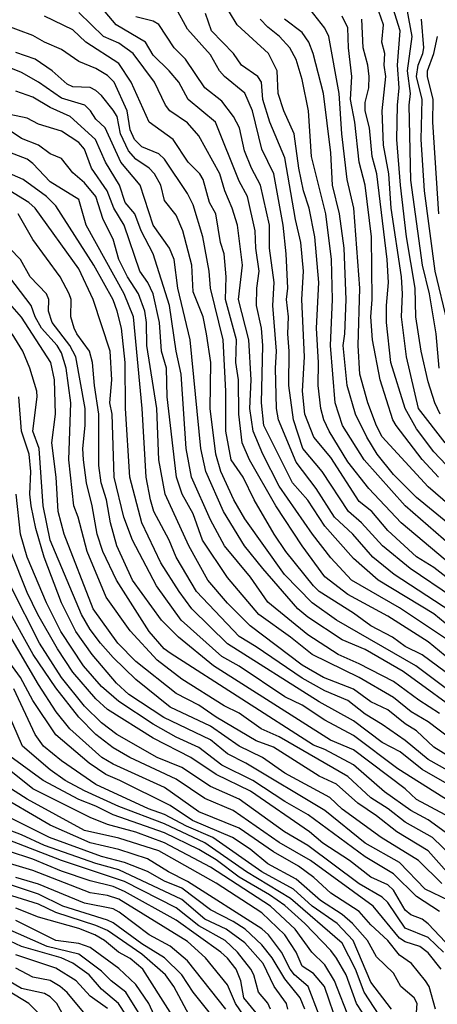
# Model space of a CAD drawing. Header units: metres. Extents: x -51132 to -49532, y -231222 to -229437.
# Tile 361 of 656: x -50688 to -50651, y -229965 to -229879. Entities that reach past the tile are written whole.
import ezdxf

# ---------------------------------------------------------------- set-up
doc = ezdxf.new("R2010")
doc.units = ezdxf.units.M
for name, color, linetype in [('CONTOUR_HALF', 8, 'Continuous'), ('CONTOUR_INDEX', 1, 'Continuous'), ('CONTOUR_INTER', 3, 'Continuous')]:
    doc.layers.add(name, color=color, linetype=linetype)

msp = doc.modelspace()

# ---------------------------------------------------------------- linework, layer by layer
at = {"layer": 'CONTOUR_HALF'}
for points, elevation in [([(-50649.08, -229922.205), (-50652.08, -229919.608), (-50656.08, -229915.237), (-50656.58, -229914.269), (-50657.33, -229912.259), (-50658.027, -229909.759), (-50658.168, -229907.259), (-50658.041, -229902.259), (-50658.551, -229895.259), (-50659.127, -229892.759), (-50659.618, -229888.759), (-50659.825, -229885.259), (-50660.739, -229880.259), (-50661.08, -229879.55), (-50663.639, -229876.259)], 64.5), ([(-50651.027, -229913.259), (-50651.497, -229912.259), (-50652.08, -229910.447), (-50652.681, -229907.759), (-50653.159, -229904.759), (-50653.216, -229902.259), (-50653.967, -229897.759), (-50654.486, -229893.259), (-50654.806, -229889.259), (-50654.757, -229886.259), (-50654.604, -229884.759), (-50654.737, -229882.759), (-50654.512, -229879.759), (-50655.446, -229876.759)], 66.5), ([(-50643.58, -229937.533), (-50654.58, -229930.197), (-50658.771, -229927.759), (-50660.58, -229925.817), (-50662.171, -229923.759), (-50665.08, -229919.563), (-50666.509, -229916.759), (-50667.335, -229914.759), (-50667.627, -229912.759), (-50667.53, -229910.259), (-50667.72, -229906.759), (-50668.618, -229903.259), (-50668.277, -229900.259), (-50668.715, -229896.759), (-50669.168, -229895.259), (-50669.83, -229893.759), (-50670.25, -229892.259), (-50672.08, -229888.943), (-50673.08, -229887.799), (-50674.632, -229886.759), (-50675.002, -229886.259), (-50675.965, -229884.259), (-50677.815, -229881.759), (-50679.08, -229880.849), (-50680.421, -229880.259), (-50682.58, -229878.182)], 60.5), ([(-50649.58, -229928.191), (-50651.58, -229926.652), (-50653.08, -229925.729), (-50655.58, -229923.435), (-50656.977, -229921.759), (-50658.08, -229920.897), (-50660.58, -229917.059), (-50662.038, -229915.259), (-50662.841, -229913.259), (-50663.048, -229911.259), (-50662.878, -229908.259), (-50663.107, -229903.259), (-50662.958, -229900.759), (-50663.182, -229898.259), (-50663.664, -229896.259), (-50664.58, -229890.86), (-50665.895, -229887.759), (-50666.511, -229885.759), (-50666.617, -229884.259), (-50666.949, -229883.759), (-50668.374, -229882.759), (-50669.078, -229881.759), (-50670.999, -229879.759), (-50671.516, -229878.259)], 62.5), ([(-50648.58, -229937.251), (-50652.58, -229934.294), (-50654.08, -229933.55), (-50655.176, -229932.759), (-50657.08, -229931.752), (-50658.58, -229930.661), (-50661.58, -229928.769), (-50662.086, -229928.259), (-50664.495, -229925.259), (-50665.518, -229923.759), (-50667.261, -229920.759), (-50668.218, -229918.759), (-50669.277, -229917.259), (-50669.721, -229914.759), (-50669.725, -229911.259), (-50669.954, -229906.759), (-50671.062, -229902.259), (-50671.199, -229900.759), (-50671.731, -229897.759), (-50672.58, -229894.967), (-50673.08, -229893.973), (-50675.08, -229890.977), (-50675.58, -229890.526), (-50677.08, -229889.905), (-50677.717, -229889.259), (-50678.08, -229888.415), (-50678.337, -229886.759), (-50679.491, -229884.259), (-50680.08, -229883.665), (-50681.08, -229883.066), (-50682.58, -229882.458), (-50684.08, -229881.398), (-50685.58, -229880.774), (-50686.58, -229880.191), (-50689.08, -229879.249)], 59.5), ([(-50650.08, -229930.518), (-50655.04, -229927.259), (-50656.902, -229925.759), (-50658.644, -229923.759), (-50660.237, -229922.259), (-50661.849, -229919.759), (-50663.58, -229917.455), (-50665.129, -229913.759), (-50665.301, -229912.759), (-50665.396, -229909.259), (-50665.302, -229907.759), (-50665.62, -229903.759), (-50665.526, -229901.759), (-50665.914, -229898.759), (-50665.933, -229896.759), (-50666.701, -229893.259), (-50667.5, -229891.759), (-50668.099, -229890.259), (-50668.552, -229888.259), (-50669.056, -229887.259), (-50670.08, -229885.922), (-50671.58, -229884.753), (-50673.261, -229882.259), (-50674.252, -229881.259), (-50675.58, -229879.221), (-50676.08, -229878.93), (-50677.58, -229878.536)], 61.5), ([(-50650.056, -229924.759), (-50654.08, -229921.26), (-50657.663, -229917.259), (-50659.553, -229914.259), (-50660.197, -229912.259), (-50660.59, -229907.259), (-50660.406, -229903.259), (-50660.498, -229899.759), (-50660.996, -229895.759), (-50662.257, -229890.759), (-50662.502, -229886.759), (-50663.08, -229884.029), (-50663.58, -229882.262), (-50664.147, -229881.259), (-50665.037, -229880.259), (-50666.08, -229879.464), (-50666.728, -229878.759)], 63.5), ([(-50649.954, -229918.259), (-50651.58, -229916.558), (-50653.08, -229914.554), (-50654.069, -229912.759), (-50655.339, -229908.759), (-50655.713, -229905.259), (-50655.72, -229903.759), (-50655.532, -229901.759), (-50655.655, -229899.759), (-50656.538, -229892.259), (-50656.961, -229890.759), (-50657.185, -229888.259), (-50657.577, -229886.759), (-50657.58, -229886.045), (-50657.255, -229884.759), (-50657.207, -229883.759), (-50657.329, -229882.759), (-50657.746, -229881.259), (-50657.873, -229878.759)], 65.5), ([(-50650.38, -229905.259), (-50651.467, -229900.759), (-50652.396, -229893.759), (-50652.669, -229889.259), (-50652.579, -229885.759), (-50653.074, -229883.759), (-50652.954, -229882.759), (-50652.52, -229881.759), (-50652.434, -229881.259), (-50652.656, -229878.759)], 67.5), ([(-50648.58, -229939.877), (-50654.263, -229935.759), (-50657.58, -229933.837), (-50659.58, -229932.971), (-50662.58, -229931.001), (-50663.436, -229930.259), (-50666.517, -229926.759), (-50668.1, -229924.759), (-50669.927, -229921.759), (-50671.489, -229918.259), (-50671.926, -229916.259), (-50672.841, -229906.759), (-50673.914, -229902.259), (-50674.242, -229899.759), (-50674.656, -229898.759), (-50676.083, -229896.759), (-50677.213, -229893.259), (-50678.9, -229891.259), (-50680.263, -229888.259), (-50681.08, -229887.494), (-50681.541, -229886.759), (-50682.041, -229886.259), (-50684.08, -229885.657), (-50686.08, -229884.266), (-50687.58, -229883.423), (-50689.08, -229882.813)], 58.5), ([(-50649.08, -229942.413), (-50652.08, -229940.144), (-50653.54, -229939.259), (-50655.08, -229938.026), (-50658.08, -229936.276), (-50662.206, -229934.259), (-50664.08, -229932.745), (-50666.865, -229930.759), (-50669.58, -229927.547), (-50671.774, -229924.259), (-50672.58, -229921.961), (-50673.556, -229920.259), (-50674.053, -229918.759), (-50674.859, -229911.759), (-50674.927, -229909.259), (-50675.338, -229907.759), (-50675.537, -229905.259), (-50676.091, -229902.759), (-50676.532, -229901.759), (-50677.242, -229900.759), (-50678.616, -229896.759), (-50679.51, -229895.259), (-50680.106, -229893.759), (-50681.475, -229891.759), (-50682.08, -229890.105), (-50682.58, -229889.523), (-50684.08, -229888.551), (-50686.08, -229887.915), (-50687.08, -229887.398), (-50688.58, -229887.072)], 57.5), ([(-50647.917, -229945.759), (-50652.08, -229943.433), (-50654.08, -229941.765), (-50656.08, -229940.363), (-50657.58, -229939.488), (-50659.08, -229938.287), (-50661.08, -229937.429), (-50663.08, -229936.342), (-50667.08, -229933.588), (-50668.58, -229932.698), (-50672.309, -229928.759), (-50674.066, -229925.759), (-50674.683, -229924.259), (-50676.013, -229921.759), (-50676.319, -229920.759), (-50676.68, -229918.759), (-50677.052, -229912.759), (-50677.797, -229904.759), (-50678.625, -229902.759), (-50681.918, -229896.759), (-50682.58, -229894.521), (-50685.08, -229892.962), (-50686.58, -229891.351), (-50687.08, -229890.993), (-50688.58, -229890.399)], 56.5), ([(-50649.58, -229947.471), (-50654.721, -229944.259), (-50658.58, -229941.333), (-50661.08, -229939.996), (-50663.08, -229938.68), (-50664.58, -229937.949), (-50668.58, -229935.284), (-50670.08, -229934.443), (-50673.622, -229931.259), (-50675.796, -229928.259), (-50677.89, -229924.259), (-50678.648, -229922.259), (-50679.483, -229918.759), (-50679.661, -229913.259), (-50679.861, -229912.259), (-50679.691, -229910.259), (-50679.841, -229907.759), (-50681.324, -229903.259), (-50682.58, -229900.558), (-50686.389, -229895.259), (-50686.927, -229894.759), (-50688.58, -229893.762)], 55.5), ([(-50650.58, -229949.77), (-50652.08, -229948.695), (-50653.58, -229947.885), (-50655.886, -229946.259), (-50658.58, -229943.908), (-50661.08, -229942.557), (-50662.08, -229942.196), (-50674.58, -229934.151), (-50675.129, -229933.759), (-50676.439, -229932.259), (-50679.276, -229927.759), (-50680.474, -229925.259), (-50680.98, -229923.759), (-50681.4, -229921.259), (-50681.898, -229919.259), (-50682.168, -229917.259), (-50682.228, -229916.259), (-50682.011, -229914.259), (-50682.005, -229912.759), (-50682.821, -229908.259), (-50683.367, -229907.259), (-50684.891, -229905.259), (-50685.23, -229904.259), (-50685.18, -229903.259), (-50685.403, -229902.759), (-50686.82, -229901.259), (-50687.673, -229899.759), (-50688.58, -229898.775)], 54.5), ([(-50650.436, -229953.259), (-50652.08, -229951.406), (-50654.813, -229949.759), (-50656.58, -229948.353), (-50658.208, -229947.259), (-50660.08, -229945.585), (-50661.58, -229944.895), (-50665.58, -229942.356), (-50667.08, -229941.791), (-50670.58, -229939.728), (-50672.08, -229938.679), (-50674.08, -229937.659), (-50677.58, -229934.872), (-50679.174, -229933.259), (-50681.311, -229930.259), (-50683.859, -229923.759), (-50684.387, -229921.759), (-50684.543, -229918.759), (-50684.917, -229915.759), (-50684.603, -229913.259), (-50684.702, -229910.259), (-50685.022, -229908.759), (-50687.58, -229904.802), (-50688.58, -229903.636)], 53.5), ([(-50650.26, -229955.759), (-50652.333, -229954.759), (-50654.58, -229952.443), (-50657.557, -229950.759), (-50661.08, -229947.88), (-50667.98, -229943.759), (-50669.58, -229942.943), (-50671.08, -229941.713), (-50675.139, -229939.759), (-50678.202, -229937.759), (-50679.287, -229936.759), (-50681.419, -229934.259), (-50682.826, -229932.259), (-50684.091, -229929.759), (-50685.583, -229925.759), (-50686.309, -229923.259), (-50686.733, -229921.259), (-50686.849, -229920.259), (-50686.762, -229918.259), (-50686.895, -229916.759), (-50687.586, -229914.759), (-50687.805, -229911.759)], 52.5), ([(-50648.58, -229961.483), (-50652.08, -229957.787), (-50652.58, -229957.385), (-50653.58, -229957.011), (-50654.08, -229956.605), (-50655.08, -229954.861), (-50655.58, -229954.384), (-50657.08, -229953.722), (-50658.95, -229952.259), (-50661.259, -229950.759), (-50662.416, -229949.759), (-50667.58, -229946.205), (-50670.58, -229944.754), (-50672.782, -229943.259), (-50676.08, -229941.559), (-50680.08, -229939.062), (-50681.08, -229938.126), (-50683.08, -229935.797), (-50684.427, -229933.759), (-50686.142, -229930.759), (-50687.08, -229928.857), (-50688.519, -229925.259)], 51.5), ([(-50650.947, -229961.759), (-50652.08, -229960.319), (-50652.802, -229959.759), (-50654.08, -229959.357), (-50654.58, -229959.031), (-50656.878, -229956.259), (-50662.336, -229952.259), (-50665.08, -229950.676), (-50669.08, -229947.897), (-50671.58, -229946.838), (-50674.08, -229945.157), (-50678.117, -229943.259), (-50679.58, -229942.402), (-50681.08, -229941.237), (-50682.58, -229939.726), (-50684.58, -229937.162), (-50686.547, -229934.259), (-50688.759, -229930.259)], 50.5), ([(-50653.162, -229966.759), (-50653.015, -229964.759), (-50653.296, -229964.259), (-50654.466, -229963.259), (-50655.08, -229962.092), (-50656.58, -229960.677), (-50657.354, -229959.259), (-50658.679, -229957.759), (-50659.58, -229956.981), (-50661.467, -229955.759), (-50663.58, -229953.9), (-50666.08, -229952.556), (-50667.598, -229951.259), (-50669.139, -229950.259), (-50672.65, -229948.759), (-50674.58, -229947.466), (-50678.991, -229945.259), (-50680.217, -229944.759), (-50681.658, -229943.759), (-50684.58, -229941.288), (-50686.58, -229938.293), (-50687.652, -229936.259), (-50688.58, -229934.993)], 49.5), ([(-50656.35, -229965.759), (-50657.654, -229963.759), (-50658.404, -229961.759), (-50659.58, -229959.488), (-50664.08, -229955.584), (-50667.931, -229953.259), (-50671.58, -229950.705), (-50675.08, -229949.05), (-50679.08, -229947.543), (-50682.08, -229946.178), (-50683.776, -229945.259), (-50685.08, -229944.351), (-50687.479, -229942.259), (-50689.08, -229938.565)], 48.5), ([(-50658.876, -229966.259), (-50660.243, -229962.759), (-50661.08, -229961.383), (-50662.212, -229960.259), (-50663.675, -229958.259), (-50665.838, -229956.259), (-50671.08, -229952.843), (-50675.08, -229950.723), (-50677.58, -229949.791), (-50680.08, -229949.114), (-50681.58, -229948.512), (-50686.58, -229945.987), (-50689.384, -229943.759)], 47.5), ([(-50661.578, -229965.759), (-50662.534, -229963.259), (-50663.729, -229962.259), (-50664.11, -229961.759), (-50664.881, -229960.259), (-50666.012, -229958.759), (-50666.58, -229958.224), (-50673.08, -229954.084), (-50674.743, -229953.259), (-50676.58, -229952.127), (-50679.08, -229951.284), (-50681.58, -229950.709), (-50685.08, -229949.176), (-50690.065, -229946.259)], 46.5), ([(-50664.319, -229965.259), (-50664.438, -229964.759), (-50665.501, -229963.259), (-50666.484, -229961.259), (-50668.08, -229959.466), (-50669.709, -229958.259), (-50671.58, -229957.373), (-50673.58, -229955.66), (-50679.08, -229953.088), (-50681.08, -229952.527), (-50685.58, -229950.935), (-50687.58, -229950.003), (-50689.58, -229949.274)], 45.5), ([(-50667.08, -229965.563), (-50668.156, -229964.259), (-50668.423, -229962.759), (-50668.834, -229961.759), (-50669.58, -229960.805), (-50670.181, -229960.259), (-50674.08, -229957.458), (-50678.58, -229954.967), (-50679.58, -229954.531), (-50681.58, -229954.044), (-50684.08, -229953.18), (-50686.58, -229952.132), (-50690.871, -229950.759)], 44.5), ([(-50672.922, -229965.759), (-50674.265, -229963.259), (-50675.001, -229962.259), (-50677.08, -229960.449), (-50680.08, -229958.365), (-50681.08, -229957.934), (-50684.58, -229956.813), (-50686.08, -229956.063), (-50692.08, -229954.198)], 42.5), ([(-50669.731, -229965.259), (-50673.08, -229961.029), (-50674.58, -229959.737), (-50676.415, -229958.759), (-50679.05, -229956.759), (-50679.58, -229956.487), (-50682.08, -229955.981), (-50686.08, -229954.326), (-50688.08, -229953.755)], 43.5), ([(-50675.984, -229965.759), (-50676.456, -229964.759), (-50677.58, -229963.099), (-50679.08, -229961.681), (-50681.58, -229959.861), (-50682.58, -229959.503), (-50684.583, -229959.259), (-50688.08, -229957.488)], 41.5), ([(-50678.446, -229965.759), (-50679.093, -229964.759), (-50680.58, -229963.491), (-50681.653, -229962.259), (-50683.08, -229961.243), (-50684.098, -229960.759), (-50687.58, -229959.766), (-50689.58, -229958.836)], 40.5), ([(-50685.921, -229965.759), (-50686.926, -229964.759), (-50691.58, -229961.918)], 38.5), ([(-50681.58, -229966.221), (-50683.58, -229963.791), (-50684.189, -229963.259), (-50685.08, -229962.758), (-50686.58, -229962.463), (-50688.08, -229961.672)], 39.5)]:
    msp.add_lwpolyline(points, dxfattribs=dict(at, elevation=elevation))
at = {"layer": 'CONTOUR_INDEX'}
for points, elevation in [([(-50650.58, -229934.391), (-50652.08, -229933.147), (-50655.58, -229930.904), (-50659.08, -229929.012), (-50661.08, -229927.464), (-50663.08, -229924.753), (-50665.37, -229921.259), (-50667.657, -229917.259), (-50668.299, -229915.759), (-50668.594, -229913.259), (-50668.636, -229910.259), (-50668.865, -229908.759), (-50668.817, -229906.759), (-50669.763, -229903.259), (-50669.699, -229901.259), (-50669.877, -229899.259), (-50670.21, -229898.259), (-50670.606, -229895.759), (-50671.164, -229894.759), (-50671.715, -229892.759), (-50672.006, -229892.259), (-50673.025, -229891.259), (-50674.341, -229889.259), (-50676.428, -229887.759), (-50677.996, -229884.259), (-50679.08, -229882.619), (-50681.96, -229880.759), (-50683.08, -229879.699), (-50685.58, -229878.495)], 60), ([(-50651.179, -229918.759), (-50652.58, -229917.235), (-50654.866, -229914.259), (-50655.14, -229913.759), (-50656.246, -229910.259), (-50656.935, -229906.759), (-50657.074, -229904.759), (-50656.945, -229903.259), (-50657.013, -229897.759), (-50657.555, -229893.259), (-50658.105, -229891.259), (-50658.481, -229887.759), (-50658.851, -229885.759), (-50658.734, -229883.759), (-50659.025, -229881.259), (-50659.08, -229879.517), (-50659.58, -229878.492)], 65), ([(-50650.58, -229948.267), (-50653.08, -229946.938), (-50654.08, -229945.99), (-50658.58, -229942.588), (-50660.593, -229941.759), (-50670.797, -229935.259), (-50673.854, -229932.759), (-50675.347, -229931.259), (-50677.87, -229927.759), (-50679.261, -229924.759), (-50679.799, -229922.759), (-50680.153, -229920.759), (-50680.618, -229919.259), (-50680.821, -229917.759), (-50680.821, -229913.259), (-50681.206, -229910.759), (-50681.367, -229908.759), (-50681.644, -229907.759), (-50682.75, -229906.259), (-50682.965, -229905.759), (-50683.274, -229904.759), (-50683.246, -229903.259), (-50683.405, -229902.759), (-50684.198, -229901.259), (-50686.58, -229898.012), (-50687.879, -229895.759)], 55), ([(-50651.437, -229965.259), (-50651.976, -229963.259), (-50652.312, -229962.759), (-50653.509, -229961.259), (-50654.58, -229960.54), (-50655.585, -229959.259), (-50657.08, -229957.887), (-50658.08, -229956.724), (-50660.58, -229955.104), (-50662.041, -229953.759), (-50663.375, -229952.759), (-50665.58, -229951.494), (-50668.58, -229949.422), (-50672.08, -229948.019), (-50675.08, -229945.884), (-50679.58, -229943.857), (-50680.548, -229943.259), (-50683.361, -229940.759), (-50684.549, -229939.259), (-50686.08, -229936.882), (-50688.798, -229932.259)], 50), ([(-50665.84, -229965.259), (-50666.08, -229964.731), (-50666.881, -229963.759), (-50667.292, -229962.259), (-50667.555, -229961.759), (-50668.708, -229960.259), (-50669.804, -229959.259), (-50672.08, -229957.964), (-50674.08, -229956.399), (-50678.58, -229954.086), (-50684.08, -229952.256), (-50690.58, -229949.764)], 45), ([(-50680.08, -229965.183), (-50681.58, -229964.126), (-50682.791, -229962.759), (-50684.58, -229961.661), (-50688.08, -229960.511)], 40)]:
    msp.add_lwpolyline(points, dxfattribs=dict(at, elevation=elevation))
at = {"layer": 'CONTOUR_INTER'}
for points, elevation in [([(-50651.097, -229909.259), (-50651.366, -229906.259), (-50651.941, -229902.759), (-50652.548, -229900.259), (-50653.58, -229892.832), (-50653.733, -229886.259), (-50653.609, -229885.259), (-50653.867, -229883.259), (-50653.456, -229880.259), (-50654.116, -229876.759)], 67), ([(-50650.58, -229926), (-50654.414, -229922.759), (-50657.237, -229919.759), (-50659.08, -229917.415), (-50660.71, -229914.759), (-50661.185, -229913.759), (-50661.453, -229912.759), (-50661.677, -229910.759), (-50661.635, -229908.759), (-50661.804, -229905.759), (-50661.617, -229901.759), (-50661.966, -229897.759), (-50662.469, -229895.259), (-50662.941, -229893.759), (-50663.372, -229891.759), (-50663.771, -229888.759), (-50664.682, -229886.759), (-50665.174, -229885.259), (-50665.266, -229883.259), (-50666.001, -229881.759), (-50668.751, -229879.259), (-50670.08, -229877.004)], 63), ([(-50650.58, -229915.773), (-50652.905, -229912.759), (-50653.973, -229908.259), (-50654.407, -229904.759), (-50654.306, -229902.759), (-50654.386, -229901.259), (-50655.29, -229895.259), (-50655.497, -229892.259), (-50655.954, -229889.759), (-50656.097, -229886.759), (-50655.756, -229883.759), (-50655.902, -229882.759), (-50655.85, -229881.759), (-50656.099, -229880.759), (-50655.97, -229879.259), (-50656.58, -229877.512)], 66), ([(-50650.58, -229931.522), (-50651.58, -229930.706), (-50656.424, -229927.759), (-50658.58, -229925.876), (-50661.08, -229923.036), (-50662.58, -229920.784), (-50663.922, -229919.259), (-50666.405, -229914.259), (-50666.609, -229912.259), (-50666.492, -229907.259), (-50666.624, -229905.759), (-50667.068, -229903.759), (-50667.036, -229902.259), (-50666.811, -229900.759), (-50667.127, -229898.759), (-50667.173, -229897.259), (-50667.84, -229894.259), (-50668.58, -229892.919), (-50670.634, -229887.759), (-50673.012, -229885.759), (-50673.845, -229884.259), (-50674.672, -229883.259), (-50676.08, -229881.889), (-50676.76, -229880.759), (-50679.322, -229879.259), (-50680.58, -229877.743)], 61), ([(-50649.957, -229929.259), (-50653.631, -229926.759), (-50656.043, -229924.759), (-50657.884, -229922.759), (-50659.023, -229921.759), (-50661.31, -229918.259), (-50663.016, -229916.259), (-50663.813, -229913.759), (-50664.245, -229910.759), (-50664.196, -229907.759), (-50664.334, -229906.259), (-50664.274, -229904.759), (-50664.433, -229903.259), (-50664.327, -229902.259), (-50664.453, -229899.259), (-50664.73, -229896.759), (-50665.555, -229892.259), (-50666.58, -229890.11), (-50667.399, -229886.759), (-50668.08, -229885.22), (-50669.844, -229883.759), (-50670.284, -229883.259), (-50671.08, -229881.857), (-50673.08, -229879.621), (-50674.085, -229877.759)], 62), ([(-50648.08, -229924.658), (-50653.08, -229920.558), (-50655.08, -229918.546), (-50656.513, -229916.759), (-50657.434, -229915.259), (-50658.424, -229913.259), (-50659.148, -229910.759), (-50659.501, -229907.259), (-50659.352, -229906.259), (-50659.226, -229903.259), (-50659.412, -229898.759), (-50659.803, -229895.759), (-50660.414, -229893.259), (-50660.58, -229890.435), (-50661.216, -229885.259), (-50662.112, -229881.759), (-50662.48, -229880.759), (-50663.08, -229879.925), (-50664.603, -229878.759)], 64), ([(-50651.136, -229895.759), (-50651.665, -229887.759), (-50651.633, -229885.759), (-50652.121, -229883.759), (-50652.116, -229883.259), (-50651.564, -229881.759), (-50651.254, -229880.259)], 68), ([(-50649.08, -229938.301), (-50653.143, -229935.259), (-50660.08, -229931.274), (-50662.208, -229929.759), (-50664.607, -229927.259), (-50668.08, -229922.415), (-50669.03, -229920.759), (-50670.171, -229918.259), (-50670.602, -229916.759), (-50671.096, -229912.759), (-50671.041, -229908.759), (-50671.408, -229906.259), (-50671.727, -229904.759), (-50672.58, -229902.566), (-50672.715, -229900.259), (-50673.482, -229897.259), (-50674.08, -229895.876), (-50675.08, -229894.585), (-50675.423, -229893.259), (-50675.956, -229892.259), (-50676.434, -229891.759), (-50677.58, -229890.979), (-50678.24, -229890.259), (-50678.917, -229888.759), (-50679.226, -229887.259), (-50679.58, -229886.701), (-50680.58, -229885.418), (-50681.08, -229884.992), (-50681.58, -229884.736), (-50683.08, -229884.651), (-50683.58, -229884.429), (-50684.885, -229883.259), (-50686.378, -229882.259), (-50688.08, -229881.659)], 59), ([(-50651.08, -229939.417), (-50652.896, -229938.259), (-50655.08, -229936.621), (-50658.08, -229935.07), (-50659.929, -229934.259), (-50662.58, -229932.549), (-50666.08, -229929.702), (-50667.58, -229927.508), (-50669.847, -229924.759), (-50671.08, -229922.494), (-50672.74, -229918.759), (-50673.198, -229916.259), (-50673.644, -229909.759), (-50674.084, -229907.759), (-50674.647, -229903.759), (-50676.075, -229899.259), (-50677.122, -229897.259), (-50677.681, -229895.759), (-50678.536, -229894.759), (-50679.02, -229893.259), (-50680.249, -229891.259), (-50681.116, -229889.259), (-50683.339, -229887.259), (-50685.08, -229886.471), (-50686.58, -229885.562), (-50688.08, -229885.054)], 58), ([(-50647.58, -229944.821), (-50651.58, -229942.371), (-50653.08, -229940.923), (-50654.08, -229940.323), (-50655.58, -229939.096), (-50657.08, -229938.405), (-50658.58, -229937.285), (-50661.212, -229936.259), (-50663.08, -229935.187), (-50667.607, -229931.759), (-50669.58, -229929.784), (-50671.305, -229927.759), (-50672.977, -229924.759), (-50675.021, -229920.259), (-50675.578, -229917.259), (-50675.765, -229912.759), (-50676.631, -229907.259), (-50676.653, -229905.259), (-50676.806, -229904.259), (-50677.35, -229902.759), (-50678.332, -229901.259), (-50679.08, -229899.759), (-50679.58, -229897.961), (-50680.435, -229896.259), (-50681.08, -229894.232), (-50682.08, -229893.039), (-50683.08, -229892.165), (-50684.08, -229890.927), (-50685.08, -229890.53), (-50686.08, -229889.755), (-50687.58, -229889.185), (-50689.08, -229888.17)], 57), ([(-50648.58, -229946.597), (-50652.58, -229944.322), (-50654.501, -229942.759), (-50656.08, -229941.939), (-50658.58, -229940.062), (-50661.58, -229938.409), (-50669.58, -229933.339), (-50672.696, -229930.259), (-50673.818, -229928.759), (-50675.401, -229926.259), (-50677.072, -229922.759), (-50678.126, -229918.759), (-50678.482, -229912.759), (-50678.523, -229908.759), (-50678.855, -229905.759), (-50679.211, -229904.259), (-50679.58, -229903.286), (-50681.269, -229900.259), (-50684.58, -229895.07), (-50685.405, -229894.259), (-50687.421, -229892.759), (-50689.58, -229891.826)], 56), ([(-50649.095, -229952.759), (-50651.684, -229950.259), (-50654.08, -229948.924), (-50655.57, -229947.759), (-50657.08, -229946.776), (-50659.08, -229944.919), (-50665.08, -229941.463), (-50666.651, -229940.759), (-50668.58, -229939.397), (-50669.872, -229938.759), (-50673.58, -229936.42), (-50675.729, -229934.759), (-50678.08, -229932.195), (-50680.19, -229929.259), (-50681.848, -229925.259), (-50682.622, -229922.259), (-50683.006, -229921.259), (-50683.437, -229917.259), (-50683.277, -229912.259), (-50683.667, -229909.259), (-50684.08, -229907.912), (-50684.463, -229907.259), (-50685.833, -229905.759), (-50686.373, -229904.759), (-50686.727, -229903.759), (-50688.58, -229901.324)], 54), ([(-50650.869, -229954.259), (-50652.909, -229952.259), (-50656.185, -229950.259), (-50659.58, -229947.76), (-50660.665, -229946.759), (-50664.58, -229944.641), (-50666.541, -229943.259), (-50668.57, -229942.259), (-50671.08, -229940.537), (-50674.58, -229938.849), (-50677.58, -229936.458), (-50679.58, -229934.517), (-50680.686, -229933.259), (-50681.58, -229932.07), (-50682.347, -229930.759), (-50685.065, -229924.259), (-50685.677, -229921.259), (-50686.033, -229916.259), (-50686.576, -229914.759), (-50686.2, -229911.759), (-50686.237, -229911.259), (-50686.835, -229909.259), (-50687.463, -229907.759), (-50688.376, -229906.259)], 53), ([(-50651.08, -229956.721), (-50653.08, -229955.419), (-50655.08, -229953.424), (-50657.58, -229951.947), (-50662.535, -229948.259), (-50664.58, -229947.093), (-50667.369, -229945.259), (-50670.08, -229943.933), (-50672.08, -229942.392), (-50674.08, -229941.47), (-50676.08, -229940.357), (-50679.08, -229938.365), (-50680.58, -229937.071), (-50682.147, -229935.259), (-50684.151, -229932.259), (-50685.406, -229929.759), (-50687.069, -229925.759), (-50687.657, -229923.759), (-50688.03, -229920.259)], 52), ([(-50650.725, -229960.259), (-50652.08, -229958.979), (-50654.08, -229958.172), (-50655.58, -229955.93), (-50656.08, -229955.449), (-50658.08, -229954.307), (-50662.58, -229950.945), (-50664.614, -229949.759), (-50668.58, -229946.911), (-50671.08, -229945.792), (-50673.58, -229944.132), (-50675.741, -229943.259), (-50679.263, -229941.259), (-50680.58, -229940.246), (-50682.08, -229938.776), (-50684.088, -229936.259), (-50685.993, -229933.259), (-50688.527, -229928.259)], 51), ([(-50655.278, -229965.259), (-50657.08, -229962.893), (-50658.612, -229959.259), (-50660.008, -229957.759), (-50662.188, -229956.259), (-50663.818, -229954.759), (-50666.58, -229953.261), (-50670.866, -229950.259), (-50673.181, -229949.259), (-50675.08, -229948.245), (-50676.48, -229947.759), (-50681.08, -229945.605), (-50684.08, -229943.553), (-50685.659, -229942.259), (-50686.368, -229941.259), (-50688.232, -229937.259)], 49), ([(-50657.337, -229966.259), (-50658.319, -229964.759), (-50659.235, -229962.259), (-50660.08, -229960.792), (-50660.58, -229960.115), (-50662.825, -229957.759), (-50664.58, -229956.205), (-50665.932, -229955.259), (-50668.58, -229953.703), (-50670.58, -229952.201), (-50672.08, -229951.293), (-50675.08, -229949.841), (-50679.58, -229948.278), (-50681.08, -229947.512), (-50682.58, -229946.935), (-50685.693, -229945.259), (-50688.58, -229943.141)], 48), ([(-50659.92, -229966.759), (-50661.11, -229963.259), (-50662.08, -229962.125), (-50663.08, -229961.486), (-50663.6, -229960.259), (-50664.587, -229958.759), (-50666.58, -229956.846), (-50670.58, -229954.235), (-50675.58, -229951.42), (-50679.08, -229950.297), (-50682.08, -229949.63), (-50687.08, -229946.887), (-50688.843, -229945.759)], 47), ([(-50662.845, -229965.259), (-50663.257, -229964.259), (-50664.58, -229962.606), (-50665.684, -229960.759), (-50666.58, -229959.619), (-50668.056, -229958.259), (-50669.08, -229957.585), (-50671.08, -229956.563), (-50673.58, -229954.68), (-50675.08, -229954.053), (-50676.58, -229953.235), (-50678.58, -229952.442), (-50680.58, -229951.915), (-50685.143, -229950.259), (-50690.171, -229947.759)], 46), ([(-50668.187, -229965.759), (-50668.893, -229964.759), (-50669.58, -229963.133), (-50671.501, -229960.759), (-50673.08, -229959.35), (-50679.08, -229955.65), (-50680.08, -229955.303), (-50681.58, -229955.093), (-50686.58, -229953.14), (-50691.08, -229951.791)], 44), ([(-50671.08, -229965.647), (-50672.58, -229963.749), (-50673.58, -229962.235), (-50675.08, -229960.763), (-50677.08, -229959.536), (-50679.58, -229957.702), (-50680.08, -229957.469), (-50683.967, -229956.259), (-50686.08, -229955.199), (-50692.08, -229953.228)], 43), ([(-50674.58, -229965.521), (-50676.987, -229961.759), (-50678.08, -229960.815), (-50679.107, -229960.259), (-50680.341, -229959.259), (-50681.172, -229958.759), (-50682.58, -229958.2), (-50686.08, -229957.205), (-50688.08, -229956.415)], 42), ([(-50677.207, -229965.759), (-50678.473, -229963.759), (-50679.745, -229962.759), (-50680.58, -229961.924), (-50682.58, -229960.437), (-50685.335, -229959.759), (-50689.08, -229958.115)], 41), ([(-50683.385, -229966.759), (-50684.478, -229964.759), (-50685.08, -229964.157), (-50685.58, -229963.882), (-50687.58, -229963.453), (-50691.58, -229961.084)], 39)]:
    msp.add_lwpolyline(points, dxfattribs=dict(at, elevation=elevation))

doc.saveas('drawing.dxf')
